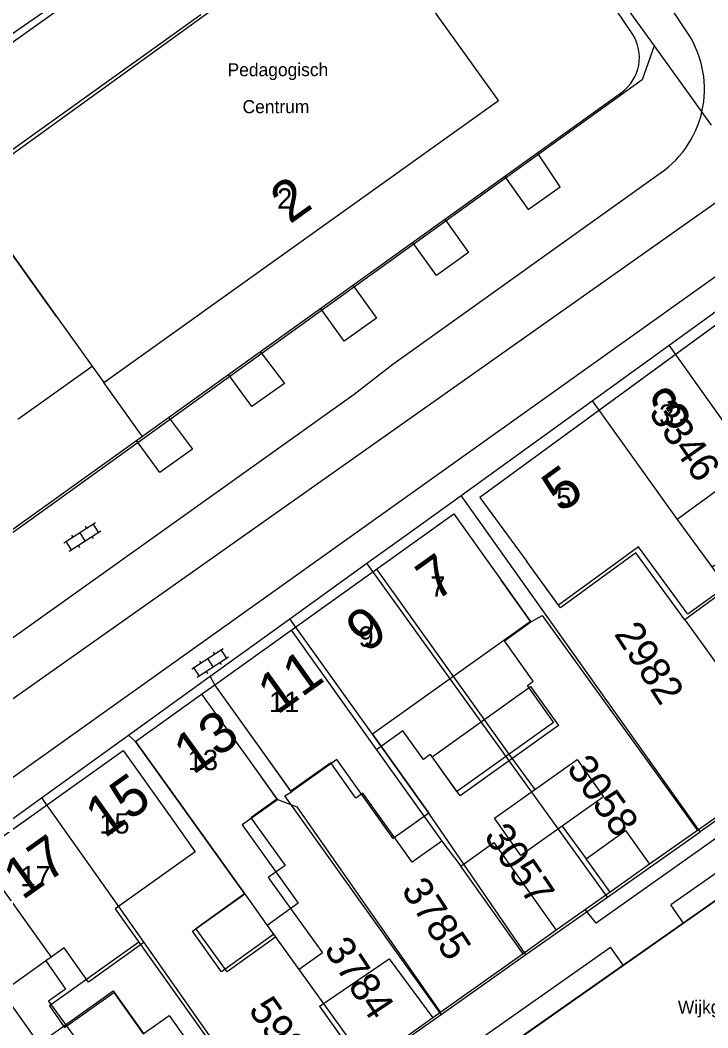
# Model space of a CAD drawing. Extents: x 148816 to 151297, y 399515 to 402500.
# Drawn here: x 150385.9 to 150428.2, y 400177.5 to 400239.4 of the extents above; entities that cross this region are included whole.
import ezdxf

# ---------------------------------------------------------------- set-up
doc = ezdxf.new("R2010")
doc.units = 0
for name, color, linetype in [('B01 Hoofdgebouw  [D] Norm', 7, 'Continuous'), ('B01 Hoofdgebouw  [T] Norm', 7, 'Continuous'), ('B01 hoofgebouw', 7, 'Continuous'), ('B02 Bijgebouw  [D] Norm', 7, 'Continuous'), ('B02 Bijgebouw  [T] Norm', 7, 'Continuous'), ('G01 perceelsgrens', 7, 'Continuous'), ('G02 sectiegrens', 7, 'Continuous'), ('Q21 Lichtmast  Gem', 7, 'Continuous'), ('S02 Open verharding  Norm', 7, 'Continuous'), ('T04 Haag heg  [D] Gem', 7, 'Continuous'), ('V00 Kant verharding algemeen  [T] Norm', 7, 'Continuous'), ('Z01 perceelnummer', 7, 'Continuous'), ('Z02 huisnummer', 7, 'Continuous'), ('Z02 Huisnummer  [Tekst] Norm', 7, 'Continuous'), ('Z06 straatnaam', 7, 'Continuous'), ('Z19 Overige Tekst  [Tekst] Gem', 7, 'Continuous')]:
    doc.layers.add(name, color=color, linetype=linetype)

msp = doc.modelspace()

# ---------------------------------------------------------------- linework, layer by layer
at = {"layer": 'B01 Hoofdgebouw  [D] Norm'}
for p, q in [((150382.393, 400229.252), (150397.035, 400239.726)), ((150388.17, 400221.18), (150382.393, 400229.252)), ((150423.761, 400206.656), (150419.13, 400203.274)), ((150426.77, 400202.535), (150423.761, 400206.656)), ((150419.13, 400203.274), (150417.057, 400206.113)), ((150407.832, 400205.647), (150415.954, 400194.281)), ((150417.312, 400202.419), (150415.486, 400204.974)), ((150429.149, 400204.272), (150426.77, 400202.535)), ((150415.684, 400201.256), (150417.312, 400202.419)), ((150402.582, 400201.896), (150407.826, 400194.557)), ((150417.462, 400198.767), (150415.684, 400201.256)), ((150417.097, 400198.507), (150417.462, 400198.767)), ((150418.711, 400196.241), (150417.097, 400198.507)), ((150412.744, 400191.991), (150418.711, 400196.241)), ((150409.452, 400195.719), (150407.826, 400194.557)), ((150410.711, 400193.957), (150409.452, 400195.719)), ((150402.575, 400192.008), (150400.809, 400194.479)), ((150407.826, 400194.557), (150411.841, 400188.939)), ((150411.13, 400194.257), (150410.711, 400193.957)), ((150411.13, 400194.257), (150412.744, 400191.991)), ((150400, 400193.91), (150401.707, 400191.523)), ((150405.019, 400193.755), (150402.575, 400192.008)), ((150406.571, 400191.583), (150405.019, 400193.755)), ((150406.992, 400191.884), (150406.571, 400191.583)), ((150410.025, 400187.641), (150406.992, 400191.884)), ((150401.707, 400191.523), (150400.112, 400190.381)), ((150395.17, 400190.43), (150396.69, 400188.285)), ((150399.738, 400185.701), (150395.94, 400191)), ((150435.99, 400190.43), (150412.276, 400173.773)), ((150400.112, 400190.381), (150402.213, 400187.447)), ((150411.841, 400188.939), (150410.025, 400187.641)), ((150396.69, 400188.285), (150391.77, 400184.786)), ((150402.213, 400187.447), (150401.181, 400186.708)), ((150401.181, 400186.708), (150404.505, 400182.068)), ((150396.525, 400183.398), (150399.738, 400185.701)), ((150391.77, 400184.786), (150393.238, 400182.722)), ((150398.309, 400180.91), (150396.525, 400183.398)), ((150401.522, 400183.214), (150398.309, 400180.91)), ((150403.077, 400181.045), (150401.522, 400183.214)), ((150393.238, 400182.722), (150387.737, 400178.81)), ((150404.505, 400182.068), (150403.077, 400181.045)), ((150388.67, 400177.498), (150391.694, 400179.649)), ((150391.694, 400179.649), (150393.508, 400177.099)), ((150387.737, 400178.81), (150388.67, 400177.498)), ((150393.508, 400177.099), (150395.097, 400178.229)), ((150395.097, 400178.229), (150399.086, 400172.622))]:
    msp.add_line(p, q, dxfattribs=at)
at = {"layer": 'B01 Hoofdgebouw  [T] Norm'}
for p, q in [((150415.32, 400234.45), (150409.05, 400243.19)), ((150391.08, 400217.11), (150415.32, 400234.45)), ((150434.37, 400224.805), (150414.175, 400210.06)), ((150388.17, 400221.18), (150391.08, 400217.11)), ((150414.175, 400210.06), (150417.06, 400206.115)), ((150397.9, 400198.55), (150412.58, 400209.04)), ((150412.58, 400209.04), (150415.48, 400204.97)), ((150400.81, 400194.48), (150397.9, 400198.55)), ((150393.03, 400195.06), (150397.09, 400197.97)), ((150397.09, 400197.97), (150400, 400193.91)), ((150395.94, 400191), (150393.03, 400195.06)), ((150369.45, 400178.23), (150392.27, 400194.5)), ((150392.27, 400194.5), (150395.17, 400190.43))]:
    msp.add_line(p, q, dxfattribs=at)
at = {"layer": 'B01 hoofgebouw'}
for points in [[(150388.17, 400221.18), (150391.08, 400217.11), (150415.32, 400234.45), (150409.05, 400243.19), (150410.77, 400244.41), (150406.96, 400249.75), (150402.89, 400246.85)], [(150402.89, 400246.85), (150396.091, 400242.005), (150397.549, 400239.881), (150382.548, 400229.043), (150388.17, 400221.18)], [(150429.077, 400210.28), (150437.053, 400216.104), (150440.003, 400212.065), (150442.395, 400213.811), (150434.368, 400224.804), (150414.176, 400210.059), (150417.058, 400206.113)], [(150431.284, 400207.335), (150428.862, 400210.567), (150426.302, 400208.698), (150429.301, 400204.591), (150426.954, 400202.877), (150423.924, 400207.025), (150419.012, 400203.438), (150417.058, 400206.113)], [(150400.81, 400194.48), (150397.9, 400198.55), (150412.58, 400209.04), (150415.48, 400204.97)], [(150415.48, 400204.97), (150417.281, 400202.442), (150407.588, 400195.515), (150411.055, 400190.663), (150408.861, 400189.096), (150405.387, 400193.958), (150402.605, 400191.97), (150400.81, 400194.48)], [(150397.09, 400197.97), (150397.9, 400198.55)], [(150395.94, 400191), (150393.03, 400195.06), (150397.09, 400197.97), (150400, 400193.91)], [(150419.011, 400196.043), (150412.969, 400191.718), (150411.249, 400194.121), (150417.291, 400198.446), (150419.011, 400196.043)], [(150372.35, 400174.16), (150369.45, 400178.23), (150392.27, 400194.5), (150395.17, 400190.43)], [(150400, 400193.91), (150401.744, 400191.477), (150399.587, 400189.931), (150403.027, 400185.132), (150401.105, 400183.755), (150401.625, 400183.03), (150398.652, 400180.899), (150396.736, 400183.572), (150399.727, 400185.716), (150395.94, 400191)], [(150395.17, 400190.43), (150396.699, 400188.284), (150391.975, 400184.916), (150393.549, 400182.71), (150390.147, 400180.284), (150388.648, 400182.387), (150384.83, 400179.664), (150387.092, 400176.492), (150391.655, 400179.745), (150393.522, 400177.128)], [(150435.99, 400190.43), (150412.261, 400173.779), (150416.45, 400167.83)]]:
    msp.add_lwpolyline(points, dxfattribs=at)
at = {"layer": 'B02 Bijgebouw  [D] Norm'}
for p, q in [((150404.364, 400178.819), (150408.603, 400181.714)), ((150408.603, 400181.714), (150411.299, 400178.086)), ((150407.036, 400175.038), (150404.339, 400178.819)), ((150411.299, 400178.086), (150407.036, 400175.038))]:
    msp.add_line(p, q, dxfattribs=at)
for points in [[(150415.069, 400190.347), (150420.151, 400193.955), (150421.773, 400191.67), (150416.691, 400188.062)], [(150424.597, 400187.534), (150422.176, 400185.808), (150420.711, 400187.862), (150423.132, 400189.588)], [(150415.046, 400188.849), (150418.874, 400183.479), (150416.832, 400182.023), (150413.004, 400187.393)]]:
    msp.add_lwpolyline(points, close=True, dxfattribs=at)
at = {"layer": 'B02 Bijgebouw  [T] Norm'}
msp.add_line((150397.09, 400197.97), (150397.9, 400198.55), dxfattribs=at)
at = {"layer": 'G01 perceelsgrens'}
for points in [[(150411.448, 400256.543), (150383.299, 400236.473), (150361.945, 400262.539)], [(150424.884, 400237.797), (150424.157, 400235.706), (150382.069, 400205.435)], [(150425.814, 400219.418), (150433.962, 400225.302)], [(150421.076, 400215.997), (150425.814, 400219.418)], [(150428.426, 400205.79), (150432.149, 400207.977), (150434.331, 400209.598), (150432.179, 400212.545), (150431.065, 400212.025), (150425.814, 400219.418)], [(150413.025, 400210.183), (150421.076, 400215.997)], [(150421.076, 400215.997), (150426.302, 400208.698), (150428.426, 400205.79)], [(150407.246, 400206.013), (150409.678, 400207.767), (150413.025, 400210.183)], [(150427.714, 400189.514), (150413.025, 400210.183)], [(150402.499, 400202.591), (150407.246, 400206.013)], [(150422.02, 400185.498), (150407.246, 400206.013)], [(150397.619, 400199.073), (150402.499, 400202.591)], [(150417.01, 400181.964), (150411.055, 400190.663), (150407.588, 400195.515), (150402.499, 400202.591)], [(150392.596, 400195.452), (150397.619, 400199.073)], [(150411.797, 400178.287), (150402.203, 400191.724), (150402.605, 400191.97), (150397.9, 400198.55), (150397.619, 400199.073)], [(150387.249, 400191.598), (150392.596, 400195.452)], [(150392.596, 400195.452), (150393.03, 400195.06), (150399.727, 400185.716), (150401.105, 400183.755), (150407.329, 400175.108)], [(150436.09, 400195.423), (150427.714, 400189.514)], [(150383.009, 400188.541), (150384.876, 400189.887), (150387.249, 400191.598)], [(150387.249, 400191.598), (150391.975, 400184.916), (150393.549, 400182.71), (150401.7, 400171.082)], [(150422.02, 400185.498), (150427.714, 400189.514)], [(150383.009, 400188.541), (150387.846, 400181.814), (150387.52, 400181.582), (150388.723, 400179.847), (150387.679, 400179.102), (150391.282, 400174.148), (150392.026, 400174.678), (150391.372, 400175.595), (150392.108, 400176.12), (150397.692, 400168.215)], [(150417.01, 400181.964), (150422.02, 400185.498)], [(150411.797, 400178.287), (150417.01, 400181.964)], [(150407.329, 400175.108), (150410.091, 400177.084), (150411.797, 400178.287)]]:
    msp.add_lwpolyline(points, dxfattribs=at)
at = {"layer": 'G02 sectiegrens'}
for points in [[(150411.448, 400256.543), (150412.997, 400254.156), (150422.463, 400241.157), (150424.884, 400237.797)], [(150424.884, 400237.797), (150428.388, 400232.934)]]:
    msp.add_lwpolyline(points, dxfattribs=at)
at = {"layer": 'Q21 Lichtmast  Gem'}
msp.add_lwpolyline([(150470.017, 401545.896), (150556.482, 401148.679), (150587.331, 401006.961), (150639.146, 400861.228), (150791.995, 400651.605), (150911.823, 400487.271), (150967.929, 400385.834), (150992.884, 400314.712), (150864.365, 400354.64), (150785.757, 400358.383), (150705.901, 400348.401), (150564.281, 400314.712), (150489.416, 400271.041), (150319.721, 400151.257), (150222.396, 400100.099), (150103.263, 400037.477), (150071.606, 400097.702), (150036.481, 400058.923), (149995.306, 400040.207), (149954.13, 400021.49), (149930.422, 400026.481), (149891.118, 400015.252), (149831.226, 399977.819), (149652.797, 400166.23)], dxfattribs=at)
at = {"layer": 'S02 Open verharding  Norm'}
for p, q in [((150388.634, 400207.265), (150390.563, 400208.517)), ((150390.764, 400207.932), (150390.437, 400208.435)), ((150388.961, 400206.761), (150390.89, 400208.013)), ((150389.098, 400207.744), (150389.179, 400207.618)), ((150389.599, 400207.891), (150389.925, 400207.387)), ((150389.936, 400208.289), (150390.018, 400208.163)), ((150389.087, 400206.843), (150388.76, 400207.346)), ((150390.345, 400207.66), (150390.426, 400207.534)), ((150389.506, 400207.115), (150389.588, 400206.989)), ((150396.49, 400199.525), (150398.419, 400200.777)), ((150397.792, 400200.549), (150397.874, 400200.423)), ((150398.62, 400200.192), (150398.293, 400200.695)), ((150396.817, 400199.021), (150398.746, 400200.273)), ((150396.954, 400200.004), (150397.035, 400199.878)), ((150397.455, 400200.151), (150397.781, 400199.647)), ((150398.201, 400199.92), (150398.282, 400199.794)), ((150396.943, 400199.103), (150396.616, 400199.606)), ((150397.362, 400199.375), (150397.444, 400199.249))]:
    msp.add_line(p, q, dxfattribs=at)
at = {"layer": 'T04 Haag heg  [D] Gem'}
for p, q in [((150401.882, 400250), (150383.108, 400236.909)), ((150417.312, 400202.419), (150418.001, 400202.81)), ((150418.001, 400202.81), (150427.543, 400189.595)), ((150435.7, 400195.3), (150424.597, 400187.534)), ((150415.954, 400194.281), (150417.553, 400192.11)), ((150401.707, 400191.523), (150402.927, 400191.051)), ((150402.927, 400191.051), (150411.758, 400178.413)), ((150419.236, 400189.869), (150420.711, 400187.862)), ((150411.841, 400188.939), (150413.004, 400187.393)), ((150422.176, 400185.808), (150418.874, 400183.479)), ((150393.238, 400182.722), (150401.579, 400171)), ((150416.832, 400182.023), (150411.299, 400178.086))]:
    msp.add_line(p, q, dxfattribs=at)
at = {"layer": 'V00 Kant verharding algemeen  [T] Norm'}
for p, q in [((150423.535, 400238.555), (150415.905, 400250)), ((150426.81, 400238.786), (150419.439, 400250)), ((150382.84, 400206.21), (150422.875, 400234.94)), ((150419.12, 400229.15), (150417.71, 400231.23)), ((150408.827, 400218.246), (150425.263, 400229.985)), ((150415.7, 400229.79), (150417.15, 400227.75)), ((150417.15, 400227.75), (150419.12, 400229.15)), ((150412.02, 400227.15), (150413.49, 400225.11)), ((150411.51, 400223.69), (150410.05, 400225.74)), ((150413.49, 400225.11), (150411.51, 400223.69)), ((150430.612, 400225.02), (150328.248, 400152.051)), ((150406.37, 400223.1), (150407.83, 400221.07)), ((150405.84, 400219.66), (150404.39, 400221.68)), ((150407.83, 400221.07), (150405.84, 400219.66)), ((150400.69, 400219.02), (150402.18, 400217.06)), ((150390.368, 400218.106), (150385.8, 400214.84)), ((150406.46, 400216.398), (150408.827, 400218.246)), ((150393.442, 400213.818), (150391.08, 400217.11)), ((150400.18, 400215.64), (150398.74, 400217.62)), ((150402.18, 400217.06), (150400.18, 400215.64)), ((150324.798, 400158.226), (150406.46, 400216.398)), ((150395.06, 400214.98), (150396.52, 400213.03)), ((150394.53, 400211.59), (150393.08, 400213.56)), ((150396.52, 400213.03), (150394.53, 400211.59)), ((150449.155, 400203.636), (150421.325, 400183.903)), ((150426.77, 400202.535), (150430.936, 400196.75)), ((150440.184, 400195.055), (150425.907, 400185.027)), ((150426.697, 400183.902), (150425.907, 400185.027)), ((150421.325, 400183.903), (150420.657, 400184.737)), ((150411.71, 400175.054), (150422.208, 400182.428)), ((150422.998, 400181.304), (150422.208, 400182.428))]:
    msp.add_line(p, q, dxfattribs=at)
for centre, radius, start, end in [((150421.713, 400235.145), 6.264, 304.52399, 35.5373), ((150421.332, 400237.089), 2.646, 305.67592, 33.6307)]:
    msp.add_arc(centre, radius, start, end, dxfattribs=at)

# ---------------------------------------------------------------- texts
at = {"layer": 'Z01 perceelnummer'}
for s, rotation, p in [('3346', 304.86536, (150424.502, 400215.259)), ('2982', 303.13428, (150422.385, 400201.665)), ('3058', 305.6776, (150419.46, 400193.406)), ('3057', 303.96003, (150414.387, 400189.255)), ('3785', 303.16935, (150409.313, 400185.944)), ('3784', 303.53218, (150404.56, 400182.288)), ('5981', 304.73863, (150399.921, 400178.573))]:
    msp.add_text(s, height=1.8, rotation=rotation, dxfattribs=at).set_placement(p)
at = {"layer": 'Z02 huisnummer'}
for s, rotation, p in [('2', 35.59763, (150402.505, 400226.819)), ('3', 36.13684, (150425.866, 400213.991)), ('5', 36.13684, (150419.2, 400209.082)), ('7', 35.5177, (150411.455, 400203.627)), ('9', 36.13684, (150407.17, 400200.456)), ('11', 35.5177, (150401.711, 400196.664)), ('13', 35.6442, (150396.551, 400192.97)), ('15', 35.47104, (150391.116, 400189.072)), ('17', 35.47104, (150386.077, 400185.278))]:
    msp.add_text(s, height=2.5, rotation=rotation, dxfattribs=at).set_placement(p)
at = {"layer": 'Z02 Huisnummer  [Tekst] Norm'}
for s, p in [('2', (150401.725, 400227.8)), ('3', (150425.194, 400214.522)), ('5', (150418.875, 400209.405)), ('7', (150411.14, 400203.955)), ('9', (150406.726, 400200.885)), ('11', (150401.225, 400196.87)), ('13', (150396.24, 400193.3)), ('15', (150390.805, 400189.405)), ('17', (150385.958, 400186.164))]:
    msp.add_text(s, height=1.25, dxfattribs=at).set_placement(p)
at = {"layer": 'Z06 straatnaam'}
msp.add_text('MOLENSTRAAT', height=2.5, rotation=303.83303, dxfattribs=at).set_placement((150421.858, 400251.185))
at = {"layer": 'Z19 Overige Tekst  [Tekst] Gem'}
for s, p in [('Pedagogisch', (150398.683, 400235.934)), ('Centrum', (150399.605, 400233.664)), ('Wijkgebouw', (150426.341, 400178.345))]:
    msp.add_text(s, height=0.8, rotation=0.11005, dxfattribs=at).set_placement(p)

doc.saveas('drawing.dxf')
